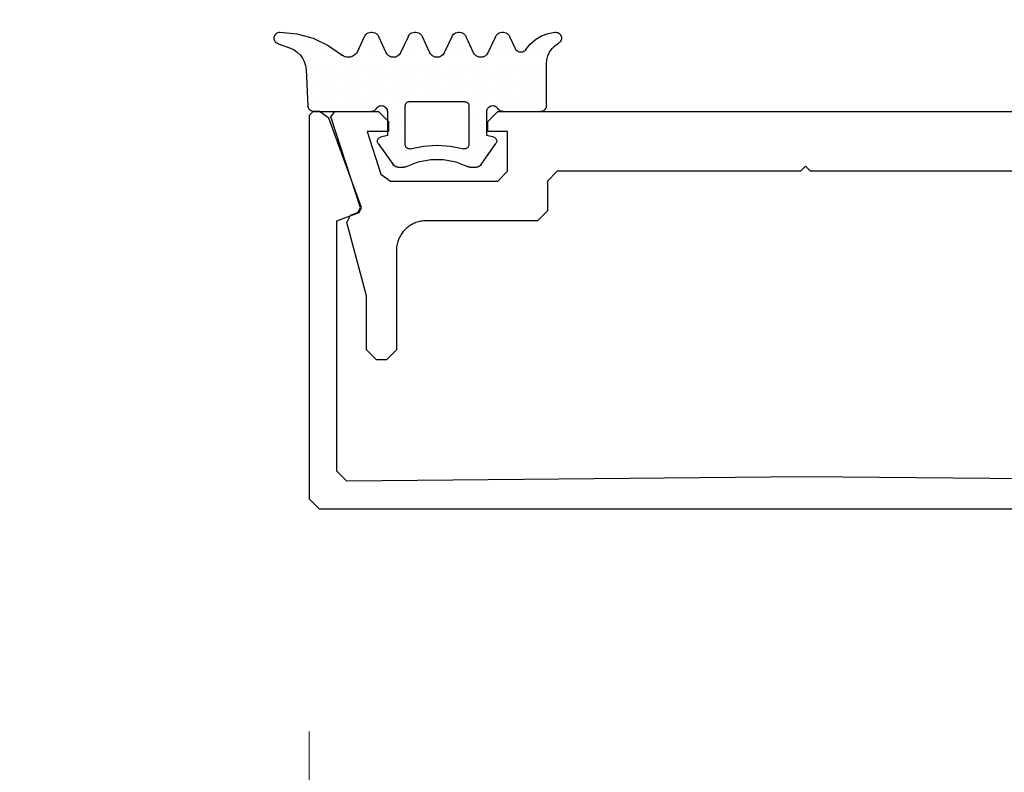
# Model space of a CAD drawing. Extents: x 4615668 to 9294084, y 5325188 to 10688993.
# Tile 308 of 656: x 4636891.86 to 4636896.81, y 5331425.6 to 5331429.39. Entities that reach past the tile are written whole.
import ezdxf

# ---------------------------------------------------------------- set-up
doc = ezdxf.new("R2010")
doc.units = 0
doc.header["$MEASUREMENT"] = 0
doc.layers.add('A_wymiary', color=152, linetype='Continuous', lineweight=5)
doc.layers.add('CrossSectionsGums', color=7, linetype='Continuous')
doc.layers.add('CrossSectionsProfils', color=7, linetype='Continuous')
doc.styles.add('wewn', font='arial.ttf', dxfattribs={"height": 12})
doc.dimstyles.new('Kopia 1do100 wew', dxfattribs={"dimscale": 0.5, "dimtxt": 8, "dimasz": 15, "dimexe": 20, "dimexo": 0, "dimgap": 5, "dimtad": 1, "dimdec": 0, "dimzin": 9, "dimtxsty": 'wewn', "dimblk": 'ARCHTICK', "dimcen": 3, "dimdle": 20, "dimclrd": 256, "dimclre": 256, "dimclrt": 256, "dimadec": 0, "dimazin": 2, "dimtfac": 1, "dimtdec": 0, "dimtix": 1, "dimtmove": 2, "dimatfit": 3, "dimldrblk": 'NONE', "dimfxl": 0, "dimtvp": 1, "dimtolj": 1, "dimtzin": 0, "dimlwd": 5, "dimlwe": 5, "dimarcsym": 0})

# ---------------------------------------------------------------- blocks, each defined once
blk = doc.blocks.new('5032252X', base_point=(219.526, 286.063))
at = {"layer": 'CrossSectionsProfils', "flags": 128}
blk.add_lwpolyline([(242.616, 280.481), (241.626, 276.787), (241.626, 274.063), (241.126, 273.563), (240.626, 273.563), (240.126, 274.063), (240.126, 279.063), (240.125, 279.128), (240.121, 279.193), (240.114, 279.258), (240.104, 279.323), (240.091, 279.387), (240.075, 279.451), (240.057, 279.514), (240.036, 279.576), (240.012, 279.637), (239.986, 279.696), (239.957, 279.755), (239.925, 279.813), (239.891, 279.869), (239.855, 279.923), (239.816, 279.976), (239.775, 280.027), (239.732, 280.076), (239.687, 280.123), (239.64, 280.168), (239.591, 280.212), (239.54, 280.253), (239.487, 280.291), (239.432, 280.328), (239.376, 280.362), (239.319, 280.393), (239.26, 280.422), (239.2, 280.448), (239.139, 280.472), (239.077, 280.493), (239.015, 280.511), (238.951, 280.527), (238.887, 280.54), (238.822, 280.55), (238.757, 280.557), (238.692, 280.561), (238.626, 280.563), (233.026, 280.563), (232.526, 281.063), (232.526, 282.563), (232.026, 283.063), (219.776, 283.063), (219.526, 283.313), (219.276, 283.063), (207.026, 283.063), (206.526, 282.563), (206.526, 281.063), (206.026, 280.563), (200.426, 280.563), (200.361, 280.561), (200.296, 280.557), (200.231, 280.55), (200.166, 280.54), (200.102, 280.527), (200.038, 280.511), (199.975, 280.493), (199.913, 280.472), (199.852, 280.448), (199.792, 280.422), (199.734, 280.393), (199.676, 280.362), (199.62, 280.328), (199.566, 280.291), (199.513, 280.253), (199.462, 280.212), (199.413, 280.168), (199.366, 280.123), (199.32, 280.076), (199.277, 280.027), (199.236, 279.976), (199.198, 279.923), (199.161, 279.869), (199.127, 279.813), (199.096, 279.755), (199.067, 279.696), (199.041, 279.637), (199.017, 279.576), (198.996, 279.514), (198.977, 279.451), (198.962, 279.387), (198.949, 279.323), (198.939, 279.258), (198.932, 279.193), (198.928, 279.128), (198.926, 279.063), (198.926, 274.063), (198.426, 273.563), (197.926, 273.563), (197.426, 274.063), (197.426, 276.787), (196.437, 280.481), (196.624, 280.84), (196.995, 280.975), (197.117, 281.224), (195.636, 285.801), (195.826, 286.063), (198.026, 286.063), (198.526, 285.563), (198.526, 285.068), (197.45, 285.068), (198.148, 282.909), (198.624, 282.563), (204.026, 282.563), (204.526, 283.063), (204.526, 285.068), (203.526, 285.068), (203.526, 285.563), (204.026, 286.063), (235.026, 286.063), (235.526, 285.563), (235.526, 285.068), (234.526, 285.068), (234.526, 283.063), (235.026, 282.563), (240.429, 282.563), (240.904, 282.909), (241.603, 285.068), (240.526, 285.068), (240.526, 285.563), (241.026, 286.063), (243.226, 286.063), (243.417, 285.801), (241.936, 281.224), (242.058, 280.975), (242.429, 280.84), (242.616, 280.481)], dxfattribs=at)
blk = doc.blocks.new('K41_7892_X', base_point=(63.96414, 1082.43878))
at = {"layer": 'CrossSectionsProfils'}
for p, q in [((39.16414, 1082.43878), (38.96414, 1082.23878)), ((39.49342, 1082.43878), (39.16414, 1082.43878)), ((39.96326, 1082.10979), (39.49342, 1082.43878)), ((38.96414, 1082.23878), (38.96414, 1062.93878)), ((41.60208, 1077.60718), (39.96326, 1082.10979)), ((41.48254, 1077.35084), (41.60208, 1077.60718)), ((40.36414, 1076.94377), (41.48254, 1077.35084)), ((40.36414, 1064.33437), (40.36414, 1076.94377)), ((40.86856, 1063.83439), (40.36414, 1064.33437)), ((63.96414, 1064.03878), (40.86856, 1063.83439)), ((87.05971, 1063.83439), (63.96414, 1064.03878)), ((38.96414, 1062.93878), (39.46414, 1062.43878)), ((39.46414, 1062.43878), (88.46414, 1062.43878))]:
    blk.add_line(p, q, dxfattribs=at)
blk = doc.blocks.new('Hatch19036', base_point=(5719.191, 731.848))
at = {"layer": 'CrossSectionsGums', "color": 8}
for p, q in [((6276.661, 666.613), (6276.661, 666.613)), ((6277.137, 666.613), (6277.137, 666.613)), ((6279.518, 666.613), (6279.518, 666.613)), ((6281.423, 666.613), (6281.423, 666.613)), ((6281.899, 666.613), (6281.899, 666.613)), ((6283.804, 666.613), (6283.804, 666.613)), ((6285.709, 666.613), (6285.709, 666.613)), ((6286.186, 666.613), (6286.186, 666.613)), ((6289.52, 666.613), (6289.52, 666.613)), ((6289.996, 666.613), (6289.996, 666.613)), ((6290.472, 666.613), (6290.472, 666.613)), ((6276.898, 666.137), (6276.898, 666.137)), ((6277.375, 666.137), (6277.375, 666.137)), ((6277.851, 666.137), (6277.851, 666.137)), ((6279.28, 666.137), (6279.28, 666.137)), ((6279.756, 666.137), (6279.756, 666.137)), ((6281.185, 666.137), (6281.185, 666.137)), ((6281.661, 666.137), (6281.661, 666.137)), ((6282.137, 666.137), (6282.137, 666.137)), ((6283.566, 666.137), (6283.566, 666.137)), ((6284.042, 666.137), (6284.042, 666.137)), ((6285.471, 666.137), (6285.471, 666.137)), ((6285.947, 666.137), (6285.947, 666.137)), ((6286.424, 666.137), (6286.424, 666.137)), ((6288.329, 666.137), (6288.329, 666.137)), ((6288.805, 666.137), (6288.805, 666.137)), ((6289.281, 666.137), (6289.281, 666.137)), ((6289.757, 666.137), (6289.757, 666.137)), ((6290.233, 666.137), (6290.233, 666.137)), ((6277.613, 665.66), (6277.613, 665.66)), ((6278.089, 665.66), (6278.089, 665.66)), ((6278.565, 665.66), (6278.565, 665.66)), ((6279.042, 665.66), (6279.042, 665.66)), ((6279.518, 665.66), (6279.518, 665.66)), ((6279.994, 665.66), (6279.994, 665.66)), ((6280.947, 665.66), (6280.947, 665.66)), ((6281.423, 665.66), (6281.423, 665.66)), ((6281.899, 665.66), (6281.899, 665.66)), ((6282.375, 665.66), (6282.375, 665.66)), ((6283.328, 665.66), (6283.328, 665.66)), ((6283.804, 665.66), (6283.804, 665.66)), ((6284.28, 665.66), (6284.28, 665.66)), ((6285.233, 665.66), (6285.233, 665.66)), ((6285.709, 665.66), (6285.709, 665.66)), ((6286.186, 665.66), (6286.186, 665.66)), ((6286.662, 665.66), (6286.662, 665.66)), ((6287.614, 665.66), (6287.614, 665.66)), ((6288.09, 665.66), (6288.09, 665.66)), ((6288.566, 665.66), (6288.566, 665.66)), ((6289.043, 665.66), (6289.043, 665.66)), ((6289.519, 665.66), (6289.519, 665.66)), ((6277.375, 665.184), (6277.375, 665.184)), ((6277.851, 665.184), (6277.851, 665.184)), ((6278.327, 665.184), (6278.327, 665.184)), ((6278.803, 665.184), (6278.803, 665.184)), ((6279.28, 665.184), (6279.28, 665.184)), ((6279.756, 665.184), (6279.756, 665.184)), ((6280.232, 665.184), (6280.232, 665.184)), ((6280.708, 665.184), (6280.708, 665.184)), ((6281.185, 665.184), (6281.185, 665.184)), ((6281.661, 665.184), (6281.661, 665.184)), ((6282.137, 665.184), (6282.137, 665.184)), ((6282.613, 665.184), (6282.613, 665.184)), ((6283.089, 665.184), (6283.089, 665.184)), ((6283.566, 665.184), (6283.566, 665.184)), ((6284.042, 665.184), (6284.042, 665.184)), ((6284.518, 665.184), (6284.518, 665.184)), ((6284.995, 665.184), (6284.995, 665.184)), ((6285.471, 665.184), (6285.471, 665.184)), ((6285.947, 665.184), (6285.947, 665.184)), ((6286.423, 665.184), (6286.423, 665.184)), ((6286.899, 665.184), (6286.899, 665.184)), ((6287.376, 665.184), (6287.376, 665.184)), ((6287.852, 665.184), (6287.852, 665.184)), ((6288.328, 665.184), (6288.328, 665.184)), ((6288.805, 665.184), (6288.805, 665.184)), ((6289.281, 665.184), (6289.281, 665.184)), ((6277.613, 664.708), (6277.613, 664.708)), ((6278.089, 664.708), (6278.089, 664.708)), ((6278.565, 664.708), (6278.565, 664.708)), ((6279.042, 664.708), (6279.042, 664.708)), ((6279.518, 664.708), (6279.518, 664.708)), ((6279.994, 664.708), (6279.994, 664.708)), ((6280.471, 664.708), (6280.471, 664.708)), ((6280.947, 664.708), (6280.947, 664.708)), ((6281.423, 664.708), (6281.423, 664.708)), ((6281.899, 664.708), (6281.899, 664.708)), ((6282.375, 664.708), (6282.375, 664.708)), ((6282.852, 664.708), (6282.852, 664.708)), ((6283.328, 664.708), (6283.328, 664.708)), ((6283.804, 664.708), (6283.804, 664.708)), ((6284.28, 664.708), (6284.28, 664.708)), ((6284.757, 664.708), (6284.757, 664.708)), ((6285.233, 664.708), (6285.233, 664.708)), ((6285.709, 664.708), (6285.709, 664.708)), ((6286.186, 664.708), (6286.186, 664.708)), ((6286.662, 664.708), (6286.662, 664.708)), ((6287.138, 664.708), (6287.138, 664.708)), ((6287.614, 664.708), (6287.614, 664.708)), ((6288.09, 664.708), (6288.09, 664.708)), ((6288.567, 664.708), (6288.567, 664.708)), ((6289.043, 664.708), (6289.043, 664.708)), ((6277.375, 664.232), (6277.375, 664.232)), ((6277.851, 664.232), (6277.851, 664.232)), ((6278.327, 664.232), (6278.327, 664.232)), ((6278.804, 664.232), (6278.804, 664.232)), ((6279.28, 664.232), (6279.28, 664.232)), ((6279.756, 664.232), (6279.756, 664.232)), ((6280.232, 664.232), (6280.232, 664.232)), ((6280.708, 664.232), (6280.708, 664.232)), ((6281.185, 664.232), (6281.185, 664.232)), ((6281.661, 664.232), (6281.661, 664.232)), ((6282.137, 664.232), (6282.137, 664.232)), ((6282.613, 664.232), (6282.613, 664.232)), ((6283.09, 664.232), (6283.09, 664.232)), ((6283.566, 664.232), (6283.566, 664.232)), ((6284.042, 664.232), (6284.042, 664.232)), ((6284.519, 664.232), (6284.519, 664.232)), ((6284.995, 664.232), (6284.995, 664.232)), ((6285.471, 664.232), (6285.471, 664.232)), ((6285.947, 664.232), (6285.947, 664.232)), ((6286.423, 664.232), (6286.423, 664.232)), ((6286.9, 664.232), (6286.9, 664.232)), ((6287.376, 664.232), (6287.376, 664.232)), ((6287.852, 664.232), (6287.852, 664.232)), ((6288.329, 664.232), (6288.329, 664.232)), ((6288.805, 664.232), (6288.805, 664.232)), ((6289.281, 664.232), (6289.281, 664.232)), ((6277.613, 663.755), (6277.613, 663.755)), ((6278.089, 663.755), (6278.089, 663.755)), ((6278.565, 663.755), (6278.565, 663.755)), ((6279.042, 663.755), (6279.042, 663.755)), ((6279.518, 663.755), (6279.518, 663.755)), ((6279.994, 663.755), (6279.994, 663.755)), ((6280.47, 663.755), (6280.47, 663.755)), ((6280.946, 663.755), (6280.946, 663.755)), ((6281.423, 663.755), (6281.423, 663.755)), ((6281.899, 663.755), (6281.899, 663.755)), ((6282.375, 663.755), (6282.375, 663.755)), ((6282.852, 663.755), (6282.852, 663.755)), ((6283.328, 663.755), (6283.328, 663.755)), ((6283.804, 663.755), (6283.804, 663.755)), ((6284.28, 663.755), (6284.28, 663.755)), ((6284.756, 663.755), (6284.756, 663.755)), ((6285.233, 663.755), (6285.233, 663.755)), ((6285.709, 663.755), (6285.709, 663.755)), ((6286.185, 663.755), (6286.185, 663.755)), ((6286.662, 663.755), (6286.662, 663.755)), ((6287.138, 663.755), (6287.138, 663.755)), ((6287.614, 663.755), (6287.614, 663.755)), ((6288.09, 663.755), (6288.09, 663.755)), ((6288.566, 663.755), (6288.566, 663.755)), ((6289.042, 663.755), (6289.042, 663.755)), ((6277.375, 663.279), (6277.375, 663.279)), ((6277.851, 663.279), (6277.851, 663.279)), ((6278.328, 663.279), (6278.328, 663.279)), ((6278.804, 663.279), (6278.804, 663.279)), ((6279.28, 663.279), (6279.28, 663.279)), ((6279.756, 663.279), (6279.756, 663.279)), ((6280.232, 663.279), (6280.232, 663.279)), ((6280.708, 663.279), (6280.708, 663.279)), ((6281.185, 663.279), (6281.185, 663.279)), ((6284.519, 663.279), (6284.519, 663.279)), ((6284.995, 663.279), (6284.995, 663.279)), ((6285.471, 663.279), (6285.471, 663.279)), ((6285.947, 663.279), (6285.947, 663.279)), ((6286.424, 663.279), (6286.424, 663.279)), ((6286.9, 663.279), (6286.9, 663.279)), ((6287.376, 663.279), (6287.376, 663.279)), ((6287.853, 663.279), (6287.853, 663.279)), ((6288.329, 663.279), (6288.329, 663.279)), ((6288.805, 663.279), (6288.805, 663.279)), ((6280.47, 662.803), (6280.47, 662.803)), ((6280.947, 662.803), (6280.947, 662.803)), ((6284.757, 662.803), (6284.757, 662.803)), ((6285.233, 662.803), (6285.233, 662.803)), ((6280.708, 662.327), (6280.708, 662.327)), ((6284.519, 662.327), (6284.519, 662.327)), ((6284.995, 662.327), (6284.995, 662.327)), ((6280.471, 661.85), (6280.471, 661.85)), ((6280.947, 661.85), (6280.947, 661.85)), ((6284.757, 661.85), (6284.757, 661.85)), ((6285.233, 661.85), (6285.233, 661.85)), ((6279.756, 661.374), (6279.756, 661.374)), ((6280.232, 661.374), (6280.232, 661.374)), ((6280.708, 661.374), (6280.708, 661.374)), ((6284.519, 661.374), (6284.519, 661.374)), ((6284.995, 661.374), (6284.995, 661.374)), ((6285.471, 661.374), (6285.471, 661.374)), ((6280.47, 660.898), (6280.47, 660.898)), ((6280.946, 660.898), (6280.946, 660.898)), ((6281.423, 660.898), (6281.423, 660.898)), ((6281.899, 660.898), (6281.899, 660.898)), ((6282.375, 660.898), (6282.375, 660.898)), ((6282.852, 660.898), (6282.852, 660.898)), ((6283.328, 660.898), (6283.328, 660.898)), ((6283.804, 660.898), (6283.804, 660.898)), ((6284.28, 660.898), (6284.28, 660.898)), ((6284.756, 660.898), (6284.756, 660.898)), ((6285.233, 660.898), (6285.233, 660.898)), ((6280.708, 660.422), (6280.708, 660.422)), ((6281.185, 660.422), (6281.185, 660.422)), ((6281.661, 660.422), (6281.661, 660.422)), ((6282.137, 660.422), (6282.137, 660.422)), ((6283.566, 660.422), (6283.566, 660.422)), ((6284.042, 660.422), (6284.042, 660.422)), ((6284.519, 660.422), (6284.519, 660.422)), ((6284.995, 660.422), (6284.995, 660.422))]:
    blk.add_line(p, q, dxfattribs=at)
blk = doc.blocks.new('120480', base_point=(6282.482, 662.748))
at = {"layer": 'CrossSectionsGums', "color": 1}
for p, q in [((6276.484, 666.589), (6276.482, 666.538)), ((6276.495, 666.639), (6276.484, 666.589)), ((6276.515, 666.686), (6276.495, 666.639)), ((6276.542, 666.729), (6276.515, 666.686)), ((6276.576, 666.767), (6276.542, 666.729)), ((6276.616, 666.798), (6276.576, 666.767)), ((6276.661, 666.823), (6276.616, 666.798)), ((6276.71, 666.839), (6276.661, 666.823)), ((6276.76, 666.847), (6276.71, 666.839)), ((6276.811, 666.847), (6276.76, 666.847)), ((6277.157, 666.781), (6276.811, 666.846)), ((6277.486, 666.656), (6277.157, 666.781)), ((6277.789, 666.476), (6277.486, 666.656)), ((6278.797, 666.011), (6279.08, 666.617)), ((6279.114, 666.677), (6279.08, 666.617)), ((6279.159, 666.731), (6279.114, 666.677)), ((6279.213, 666.776), (6279.159, 666.731)), ((6279.273, 666.811), (6279.213, 666.776)), ((6279.338, 666.834), (6279.273, 666.811)), ((6279.407, 666.846), (6279.338, 666.834)), ((6279.477, 666.846), (6279.407, 666.846)), ((6279.545, 666.834), (6279.477, 666.846)), ((6279.611, 666.81), (6279.545, 666.834)), ((6279.671, 666.776), (6279.611, 666.81)), ((6279.725, 666.731), (6279.671, 666.776)), ((6279.77, 666.677), (6279.725, 666.731)), ((6279.804, 666.617), (6279.77, 666.677)), ((6279.805, 666.617), (6280.18, 665.813)), ((6280.905, 665.813), (6281.279, 666.617)), ((6281.314, 666.677), (6281.28, 666.617)), ((6281.359, 666.731), (6281.314, 666.677)), ((6281.413, 666.776), (6281.359, 666.731)), ((6281.473, 666.81), (6281.413, 666.776)), ((6281.538, 666.834), (6281.473, 666.81)), ((6281.607, 666.846), (6281.538, 666.834)), ((6281.677, 666.846), (6281.607, 666.846)), ((6281.745, 666.834), (6281.677, 666.846)), ((6281.811, 666.811), (6281.745, 666.834)), ((6281.871, 666.776), (6281.811, 666.811)), ((6281.925, 666.731), (6281.871, 666.776)), ((6281.97, 666.677), (6281.925, 666.731)), ((6282.004, 666.617), (6281.97, 666.677)), ((6282.004, 666.617), (6282.379, 665.813)), ((6283.104, 665.813), (6283.479, 666.617)), ((6283.514, 666.677), (6283.479, 666.617)), ((6283.559, 666.731), (6283.514, 666.677)), ((6283.613, 666.776), (6283.559, 666.731)), ((6283.673, 666.81), (6283.613, 666.776)), ((6283.738, 666.834), (6283.673, 666.81)), ((6283.807, 666.846), (6283.738, 666.834)), ((6283.877, 666.846), (6283.807, 666.846)), ((6283.946, 666.834), (6283.877, 666.846)), ((6284.011, 666.81), (6283.946, 666.834)), ((6284.072, 666.776), (6284.011, 666.81)), ((6284.125, 666.731), (6284.072, 666.776)), ((6284.17, 666.677), (6284.125, 666.731)), ((6284.205, 666.617), (6284.17, 666.677)), ((6284.205, 666.617), (6284.58, 665.813)), ((6285.305, 665.813), (6285.68, 666.617)), ((6285.714, 666.677), (6285.68, 666.617)), ((6285.759, 666.731), (6285.714, 666.677)), ((6285.813, 666.776), (6285.759, 666.731)), ((6285.873, 666.811), (6285.813, 666.776)), ((6285.939, 666.834), (6285.873, 666.811)), ((6286.007, 666.846), (6285.939, 666.834)), ((6286.077, 666.846), (6286.007, 666.846)), ((6286.146, 666.834), (6286.077, 666.846)), ((6286.211, 666.81), (6286.146, 666.834)), ((6286.271, 666.776), (6286.211, 666.81)), ((6286.325, 666.731), (6286.271, 666.776)), ((6286.37, 666.677), (6286.325, 666.731)), ((6286.404, 666.617), (6286.37, 666.677)), ((6286.405, 666.617), (6286.752, 665.871)), ((6289.797, 666.763), (6288.983, 666.538)), ((6290.637, 666.848), (6289.797, 666.763)), ((6290.69, 666.844), (6290.637, 666.848)), ((6290.741, 666.831), (6290.69, 666.844)), ((6290.789, 666.81), (6290.741, 666.831)), ((6290.832, 666.78), (6290.789, 666.81)), ((6290.87, 666.743), (6290.832, 666.78)), ((6290.9, 666.701), (6290.87, 666.743)), ((6290.923, 666.653), (6290.9, 666.701)), ((6290.937, 666.602), (6290.923, 666.653)), ((6290.942, 666.55), (6290.937, 666.602)), ((6276.482, 666.538), (6276.488, 666.487)), ((6276.488, 666.487), (6276.502, 666.438)), ((6276.502, 666.438), (6276.525, 666.392)), ((6276.525, 666.392), (6276.555, 666.351)), ((6276.555, 666.351), (6276.592, 666.316)), ((6276.592, 666.316), (6276.634, 666.287)), ((6276.807, 666.167), (6276.634, 666.287)), ((6276.957, 666.019), (6276.807, 666.167)), ((6278.055, 666.245), (6277.789, 666.476)), ((6278.276, 665.971), (6278.055, 666.245)), ((6288.218, 666.179), (6287.525, 665.697)), ((6288.983, 666.538), (6288.218, 666.179)), ((6290.745, 666.266), (6290.126, 666.041)), ((6290.745, 666.266), (6290.792, 666.288)), ((6290.792, 666.288), (6290.835, 666.319)), ((6290.835, 666.319), (6290.872, 666.356)), ((6290.872, 666.356), (6290.902, 666.399)), ((6290.902, 666.399), (6290.924, 666.447)), ((6290.924, 666.447), (6290.938, 666.498)), ((6290.938, 666.498), (6290.942, 666.55)), ((6277.079, 665.847), (6276.957, 666.019)), ((6277.169, 665.656), (6277.079, 665.847)), ((6277.224, 665.453), (6277.169, 665.656)), ((6278.276, 665.971), (6278.309, 665.93)), ((6278.309, 665.93), (6278.349, 665.895)), ((6278.349, 665.895), (6278.394, 665.868)), ((6278.394, 665.868), (6278.444, 665.849)), ((6278.444, 665.849), (6278.495, 665.839)), ((6278.495, 665.839), (6278.548, 665.839)), ((6278.548, 665.839), (6278.6, 665.847)), ((6278.6, 665.847), (6278.65, 665.865)), ((6278.65, 665.865), (6278.696, 665.891)), ((6278.696, 665.891), (6278.737, 665.925)), ((6278.737, 665.925), (6278.771, 665.965)), ((6278.771, 665.965), (6278.797, 666.011)), ((6280.18, 665.813), (6280.214, 665.752)), ((6280.214, 665.752), (6280.259, 665.699)), ((6280.259, 665.699), (6280.313, 665.654)), ((6280.313, 665.654), (6280.373, 665.619)), ((6280.373, 665.619), (6280.439, 665.596)), ((6280.439, 665.596), (6280.507, 665.583)), ((6280.577, 665.583), (6280.646, 665.596)), ((6280.646, 665.596), (6280.711, 665.619)), ((6280.711, 665.619), (6280.771, 665.654)), ((6280.771, 665.654), (6280.825, 665.699)), ((6280.825, 665.699), (6280.87, 665.753)), ((6280.87, 665.753), (6280.904, 665.813)), ((6282.379, 665.813), (6282.414, 665.753)), ((6282.414, 665.753), (6282.459, 665.699)), ((6282.459, 665.699), (6282.512, 665.654)), ((6282.512, 665.654), (6282.573, 665.619)), ((6282.573, 665.619), (6282.638, 665.596)), ((6282.638, 665.596), (6282.707, 665.583)), ((6282.777, 665.583), (6282.846, 665.596)), ((6282.846, 665.596), (6282.911, 665.619)), ((6282.911, 665.619), (6282.971, 665.654)), ((6282.971, 665.654), (6283.025, 665.699)), ((6283.025, 665.699), (6283.07, 665.753)), ((6283.07, 665.753), (6283.105, 665.813)), ((6284.58, 665.813), (6284.614, 665.752)), ((6284.614, 665.752), (6284.659, 665.699)), ((6284.659, 665.699), (6284.713, 665.654)), ((6284.713, 665.654), (6284.773, 665.619)), ((6284.773, 665.619), (6284.838, 665.596)), ((6284.838, 665.596), (6284.907, 665.583)), ((6284.977, 665.583), (6285.045, 665.596)), ((6285.045, 665.596), (6285.111, 665.619)), ((6285.111, 665.619), (6285.171, 665.654)), ((6285.171, 665.654), (6285.225, 665.699)), ((6285.225, 665.699), (6285.27, 665.753)), ((6285.27, 665.753), (6285.304, 665.813)), ((6286.752, 665.871), (6286.798, 665.792)), ((6286.798, 665.792), (6286.858, 665.723)), ((6286.858, 665.723), (6286.929, 665.665)), ((6286.929, 665.665), (6287.009, 665.622)), ((6287.009, 665.622), (6287.096, 665.594)), ((6287.096, 665.594), (6287.186, 665.582)), ((6287.186, 665.582), (6287.278, 665.587)), ((6287.278, 665.587), (6287.366, 665.608)), ((6287.366, 665.608), (6287.45, 665.646)), ((6287.45, 665.646), (6287.525, 665.697)), ((6289.635, 665.705), (6289.516, 665.544)), ((6289.779, 665.844), (6289.635, 665.705)), ((6289.944, 665.957), (6289.779, 665.844)), ((6290.126, 666.041), (6289.944, 665.957)), ((6277.242, 665.243), (6277.224, 665.453)), ((6277.242, 663.148), (6277.242, 665.243)), ((6280.507, 665.583), (6280.577, 665.583)), ((6282.707, 665.583), (6282.777, 665.583)), ((6284.907, 665.583), (6284.977, 665.583)), ((6289.365, 665.174), (6289.338, 664.976)), ((6289.425, 665.366), (6289.365, 665.174)), ((6289.516, 665.544), (6289.425, 665.366)), ((6289.338, 664.976), (6289.242, 663.132)), ((6277.242, 663.148), (6277.247, 663.096)), ((6279.792, 663.108), (6279.749, 663.078)), ((6279.839, 663.13), (6279.792, 663.108)), ((6279.89, 663.143), (6279.839, 663.13)), ((6279.942, 663.148), (6279.89, 663.143)), ((6279.994, 663.143), (6279.942, 663.148)), ((6280.045, 663.13), (6279.994, 663.143)), ((6280.092, 663.108), (6280.045, 663.13)), ((6280.135, 663.078), (6280.092, 663.108)), ((6281.145, 663.183), (6281.142, 663.148)), ((6281.142, 663.148), (6281.142, 661.173)), ((6281.154, 663.216), (6281.145, 663.183)), ((6281.169, 663.248), (6281.154, 663.216)), ((6281.189, 663.276), (6281.169, 663.248)), ((6281.213, 663.301), (6281.189, 663.276)), ((6281.242, 663.321), (6281.213, 663.301)), ((6281.273, 663.336), (6281.242, 663.321)), ((6281.307, 663.345), (6281.273, 663.336)), ((6281.342, 663.348), (6281.307, 663.345)), ((6284.142, 663.348), (6281.342, 663.348)), ((6284.177, 663.345), (6284.142, 663.348)), ((6284.21, 663.336), (6284.177, 663.345)), ((6284.242, 663.321), (6284.21, 663.336)), ((6284.27, 663.301), (6284.242, 663.321)), ((6284.295, 663.276), (6284.27, 663.301)), ((6284.315, 663.248), (6284.295, 663.276)), ((6284.33, 663.216), (6284.315, 663.248)), ((6284.339, 663.183), (6284.33, 663.216)), ((6284.342, 663.148), (6284.339, 663.183)), ((6284.342, 661.173), (6284.342, 663.148)), ((6285.392, 663.108), (6285.349, 663.078)), ((6285.439, 663.13), (6285.392, 663.108)), ((6285.49, 663.143), (6285.439, 663.13)), ((6285.542, 663.148), (6285.49, 663.143)), ((6285.594, 663.143), (6285.542, 663.148)), ((6285.645, 663.13), (6285.594, 663.143)), ((6285.692, 663.108), (6285.645, 663.13)), ((6285.735, 663.078), (6285.692, 663.108)), ((6289.235, 663.082), (6289.242, 663.132)), ((6277.247, 663.096), (6277.26, 663.045)), ((6277.26, 663.045), (6277.282, 662.998)), ((6277.282, 662.998), (6277.312, 662.955)), ((6277.312, 662.955), (6277.349, 662.918)), ((6277.349, 662.918), (6277.392, 662.888)), ((6277.392, 662.888), (6277.439, 662.866)), ((6277.439, 662.866), (6277.49, 662.853)), ((6277.49, 662.853), (6277.542, 662.848)), ((6279.422, 662.848), (6277.542, 662.848)), ((6279.422, 662.848), (6279.474, 662.852)), ((6279.474, 662.852), (6279.525, 662.866)), ((6279.525, 662.866), (6279.572, 662.888)), ((6279.572, 662.888), (6279.615, 662.918)), ((6279.615, 662.918), (6279.652, 662.955)), ((6279.652, 662.955), (6279.682, 662.998)), ((6279.712, 663.041), (6279.682, 662.998)), ((6279.749, 663.078), (6279.712, 663.041)), ((6280.172, 663.041), (6280.135, 663.078)), ((6280.202, 662.998), (6280.172, 663.041)), ((6280.224, 662.951), (6280.202, 662.998)), ((6280.238, 662.9), (6280.224, 662.951)), ((6280.242, 662.848), (6280.238, 662.9)), ((6280.242, 661.648), (6280.242, 662.848)), ((6285.247, 662.9), (6285.242, 662.848)), ((6285.242, 662.848), (6285.242, 661.648)), ((6285.26, 662.951), (6285.247, 662.9)), ((6285.282, 662.998), (6285.26, 662.951)), ((6285.312, 663.041), (6285.282, 662.998)), ((6285.349, 663.078), (6285.312, 663.041)), ((6285.772, 663.041), (6285.735, 663.078)), ((6285.802, 662.998), (6285.772, 663.041)), ((6285.802, 662.998), (6285.832, 662.955)), ((6285.832, 662.955), (6285.869, 662.918)), ((6285.869, 662.918), (6285.912, 662.888)), ((6285.912, 662.888), (6285.959, 662.866)), ((6285.959, 662.866), (6286.009, 662.853)), ((6286.009, 662.853), (6286.062, 662.848)), ((6288.942, 662.848), (6286.062, 662.848)), ((6288.942, 662.848), (6288.992, 662.852)), ((6288.992, 662.852), (6289.041, 662.865)), ((6289.041, 662.865), (6289.087, 662.885)), ((6289.087, 662.885), (6289.13, 662.914)), ((6289.13, 662.914), (6289.166, 662.948)), ((6289.166, 662.948), (6289.197, 662.989)), ((6289.197, 662.989), (6289.22, 663.034)), ((6289.22, 663.034), (6289.235, 663.082)), ((6279.89, 661.554), (6280.242, 661.648)), ((6285.242, 661.648), (6285.594, 661.554)), ((6279.749, 661.412), (6279.743, 661.378)), ((6279.743, 661.378), (6279.743, 661.343)), ((6279.743, 661.343), (6279.749, 661.309)), ((6279.761, 661.445), (6279.749, 661.412)), ((6279.749, 661.309), (6279.761, 661.276)), ((6279.778, 661.475), (6279.761, 661.445)), ((6279.761, 661.276), (6279.778, 661.246)), ((6279.801, 661.502), (6279.778, 661.475)), ((6280.527, 660.176), (6279.778, 661.246)), ((6279.827, 661.524), (6279.801, 661.502)), ((6279.857, 661.542), (6279.827, 661.524)), ((6279.89, 661.554), (6279.857, 661.542)), ((6281.142, 661.173), (6281.145, 661.137)), ((6281.145, 661.137), (6281.155, 661.102)), ((6282.742, 661.151), (6282.062, 661.108)), ((6283.422, 661.108), (6282.742, 661.151)), ((6284.329, 661.102), (6284.338, 661.137)), ((6284.338, 661.137), (6284.342, 661.173)), ((6285.706, 661.246), (6284.957, 660.176)), ((6285.627, 661.542), (6285.594, 661.554)), ((6285.657, 661.524), (6285.627, 661.542)), ((6285.684, 661.502), (6285.657, 661.524)), ((6285.706, 661.475), (6285.684, 661.502)), ((6285.723, 661.445), (6285.706, 661.475)), ((6285.706, 661.246), (6285.723, 661.276)), ((6285.735, 661.412), (6285.723, 661.445)), ((6285.723, 661.276), (6285.735, 661.309)), ((6285.741, 661.378), (6285.735, 661.412)), ((6285.735, 661.309), (6285.741, 661.343)), ((6285.741, 661.343), (6285.741, 661.378)), ((6281.155, 661.102), (6281.171, 661.069)), ((6281.171, 661.069), (6281.193, 661.04)), ((6281.193, 661.04), (6281.22, 661.015)), ((6281.22, 661.015), (6281.25, 660.996)), ((6281.25, 660.996), (6281.284, 660.982)), ((6281.284, 660.982), (6281.32, 660.975)), ((6281.32, 660.975), (6281.356, 660.974)), ((6281.356, 660.974), (6281.392, 660.98)), ((6282.062, 661.108), (6281.392, 660.98)), ((6284.092, 660.98), (6283.422, 661.108)), ((6284.092, 660.98), (6284.128, 660.974)), ((6284.128, 660.974), (6284.164, 660.975)), ((6284.164, 660.975), (6284.2, 660.982)), ((6284.2, 660.982), (6284.234, 660.996)), ((6284.234, 660.996), (6284.264, 661.015)), ((6284.264, 661.015), (6284.291, 661.04)), ((6284.291, 661.04), (6284.313, 661.069)), ((6284.313, 661.069), (6284.329, 661.102)), ((6280.527, 660.176), (6280.565, 660.132)), ((6281.797, 660.314), (6281.204, 660.08)), ((6282.424, 660.433), (6281.797, 660.314)), ((6283.061, 660.433), (6282.424, 660.433)), ((6283.687, 660.314), (6283.061, 660.433)), ((6284.28, 660.08), (6283.687, 660.314)), ((6284.919, 660.132), (6284.956, 660.176)), ((6280.565, 660.132), (6280.61, 660.096)), ((6280.61, 660.096), (6280.661, 660.07)), ((6280.661, 660.07), (6280.716, 660.053)), ((6280.716, 660.053), (6280.773, 660.048)), ((6281.069, 660.048), (6280.773, 660.048)), ((6281.069, 660.048), (6281.104, 660.05)), ((6281.104, 660.05), (6281.139, 660.056)), ((6281.139, 660.056), (6281.172, 660.066)), ((6281.172, 660.066), (6281.205, 660.08)), ((6284.28, 660.08), (6284.312, 660.066)), ((6284.312, 660.066), (6284.346, 660.056)), ((6284.346, 660.056), (6284.38, 660.05)), ((6284.38, 660.05), (6284.416, 660.048)), ((6284.711, 660.048), (6284.416, 660.048)), ((6284.711, 660.048), (6284.768, 660.053)), ((6284.768, 660.053), (6284.823, 660.07)), ((6284.823, 660.07), (6284.874, 660.096)), ((6284.874, 660.096), (6284.919, 660.132))]:
    blk.add_line(p, q, dxfattribs=at)
at = {"layer": 'CrossSectionsGums'}
blk.add_blockref('Hatch19036', (5719.191, 731.848), dxfattribs=at)
blk = doc.blocks.new('_ArchTick')
at = {"color": 0, "linetype": 'ByBlock', "const_width": 0.15}
blk.add_lwpolyline([(-0.5, -0.5), (0.5, 0.5)], dxfattribs=at)
blk = doc.blocks.new('*D5549')
at = {"layer": 'A_wymiary', "lineweight": 5, "ltscale": 40}
for p, q in [((4636893.316, 5331425.803), (4636893.316, 5331378.303)), ((4636949.3147, 5331425.803), (4636949.3147, 5331378.303)), ((4636883.316, 5331388.303), (4636959.3147, 5331388.303))]:
    blk.add_line(p, q, dxfattribs=at)
at = {"layer": 'Defpoints', "color": 0}
for p in [(4636893.316, 5331440.6968), (4636949.3147, 5331440.6968), (4636949.3147, 5331388.303)]:
    blk.add_point(p, dxfattribs=at)
at = {"layer": 'A_wymiary', "linetype": 'ByBlock', "lineweight": 5, "xscale": 7.5, "yscale": 7.5, "zscale": 7.5, "rotation": 180}
blk.add_blockref('_ArchTick', (4636893.316, 5331388.303), dxfattribs=at)
at = {"layer": 'A_wymiary', "linetype": 'ByBlock', "lineweight": 5, "xscale": 7.5, "yscale": 7.5, "zscale": 7.5}
blk.add_blockref('_ArchTick', (4636949.3147, 5331388.303), dxfattribs=at)
at = {"layer": 'A_wymiary', "ltscale": 40, "insert": (4636921.3154, 5331396.9299), "char_height": 12, "attachment_point": 5, "style": 'wewn'}
blk.add_mtext('\\A1;56', dxfattribs=at)
blk = doc.blocks.new('_None')

msp = doc.modelspace()

# ---------------------------------------------------------------- block references
at = {"layer": 'CrossSectionsGums', "xscale": 0.1, "yscale": -0.1, "zscale": 0.1, "rotation": 180}
msp.add_blockref('120480', (4636893.9856, 5331428.9146), dxfattribs=at)
msp.add_blockref('120480', (4636893.9856, 5331428.9146), dxfattribs=at)
at = {"layer": 'CrossSectionsProfils', "xscale": 0.1, "yscale": 0.1, "zscale": 0.1}
for name, p in [('K41_7892_X', (4636895.8156, 5331428.9246)), ('K41_7892_X', (4636895.8156, 5331428.9246)), ('5032252X', (4636895.8146, 5331428.9246)), ('5032252X', (4636895.8146, 5331428.9246))]:
    msp.add_blockref(name, p, dxfattribs=at)

# ---------------------------------------------------------------- dimensions: what is measured, and where the dimension line sits
at = {"layer": 'A_wymiary', "ltscale": 40}
dim = msp.add_linear_dim(base=(4636949.3147, 5331388.303), p1=(4636893.316, 5331440.6968), p2=(4636949.3147, 5331440.6968), dimstyle='Kopia 1do100 wew', dxfattribs=at)
dim.commit()
dim.dimension.update_dxf_attribs({"geometry": '*D5549', "text_midpoint": (4636921.3154, 5331396.9299)})

doc.saveas('drawing.dxf')
